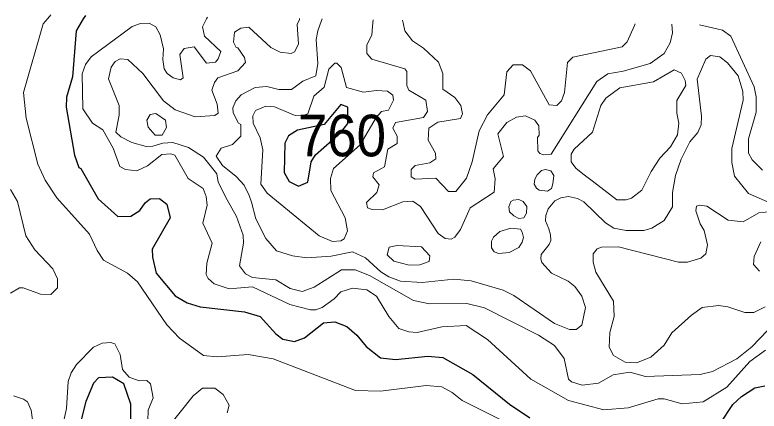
# Model space of a CAD drawing. Extents: x 763.2 to 816.8, y 7896.5 to 7952.7.
# Drawn here: x 786.806 to 789.67, y 7950.803 to 7952.328 of the extents above; entities that cross this region are included whole.
import ezdxf

# ---------------------------------------------------------------- set-up
doc = ezdxf.new("R2010")
doc.units = 0
doc.header["$LTSCALE"] = 0.064
doc.layers.add('1', color=7, linetype='Continuous', lineweight=25)
doc.layers.add('2', color=7, linetype='Continuous', lineweight=13)
doc.layers.add('21', color=7, linetype='Continuous')

msp = doc.modelspace()

# ---------------------------------------------------------------- linework, layer by layer
at = {"layer": '1'}
for points in [[(787.0772, 7952.3255), (787.0692, 7952.3123), (787.0414, 7952.2665), (787.0274, 7952.0889), (787.0047, 7952.0102), (787.0033, 7951.9718), (787.0356, 7951.788), (787.0519, 7951.7396), (787.0597, 7951.7357), (787.126, 7951.6198), (787.2023, 7951.5511), (787.2526, 7951.5535), (787.2868, 7951.5745), (787.3072, 7951.6042), (787.3262, 7951.6192), (787.3629, 7951.6205), (787.3908, 7951.5992), (787.4036, 7951.5467), (787.3345, 7951.4255), (787.3351, 7951.3956), (787.35, 7951.3341), (787.4224, 7951.2465), (787.469, 7951.2196), (787.5185, 7951.2036), (787.6901, 7951.1852), (787.7504, 7951.1664), (787.8102, 7951.0999), (787.8366, 7951.0794), (787.8825, 7951.071), (787.9201, 7951.0852), (787.9931, 7951.1428), (788.0378, 7951.1459), (788.0828, 7951.1282), (788.1223, 7951.0948), (788.1582, 7951.051), (788.2129, 7951.0081), (788.2704, 7951.0013), (788.395, 7951.0143), (788.4528, 7951.0093), (788.5677, 7950.9437), (788.7088, 7950.8291), (788.7878, 7950.7764)], [(787.2527, 7950.7518), (787.2527, 7950.8295), (787.2248, 7950.9074), (787.1821, 7950.9337), (787.1272, 7950.9304), (787.1088, 7950.91), (787.079, 7950.8393), (787.0379, 7950.6778)], [(789.521, 7950.7564), (789.5687, 7950.8285), (789.6025, 7950.8594), (789.6541, 7950.8927), (789.6916, 7950.9004)]]:
    msp.add_lwpolyline(points, dxfattribs=at)
msp.add_lwpolyline([(788.0592, 7951.873), (788.0873, 7951.9094), (788.087, 7951.9727), (788.0605, 7951.982), (787.9956, 7951.9053), (787.894, 7951.8835), (787.8589, 7951.8622), (787.8444, 7951.8341), (787.8427, 7951.7204), (787.8619, 7951.6861), (787.8979, 7951.668), (787.9327, 7951.6832), (787.9457, 7951.7619), (787.9625, 7951.7891)], close=True, dxfattribs=at)
at = {"layer": '2'}
for points in [[(786.9448, 7952.3275), (786.9328, 7952.3139), (786.9146, 7952.2933), (786.8389, 7952.0284), (786.8487, 7951.9305), (786.8948, 7951.7524), (786.9218, 7951.692), (786.9672, 7951.6233), (787.093, 7951.4832), (787.122, 7951.4202), (787.1474, 7951.3831), (787.2392, 7951.3335), (787.278, 7951.2997), (787.3911, 7951.1345), (787.4399, 7951.0839), (787.5318, 7951.0163), (787.5849, 7951.0112), (787.704, 7951.0209), (787.8, 7951.0042), (788.1164, 7950.8825), (788.2127, 7950.8797), (788.3888, 7950.9009), (788.4487, 7950.8961), (788.4894, 7950.8743), (788.5273, 7950.8431), (788.7091, 7950.753)], [(788.2444, 7951.1666), (788.1971, 7951.2448), (788.1602, 7951.2692), (788.1054, 7951.2757), (788.0599, 7951.2615), (788.0346, 7951.2345), (787.9884, 7951.2018), (787.9636, 7951.1921), (787.9439, 7951.1919), (787.8644, 7951.2133), (787.7203, 7951.2803), (787.6302, 7951.2738), (787.5726, 7951.2919), (787.5502, 7951.3124), (787.5423, 7951.3283), (787.5451, 7951.372), (787.5652, 7951.4486), (787.5293, 7951.5265), (787.5454, 7951.5952), (787.5422, 7951.629), (787.5301, 7951.6589), (787.4726, 7951.6972), (787.4208, 7951.7879), (787.4064, 7951.7927), (787.372, 7951.7902), (787.3158, 7951.7465), (787.2755, 7951.7279), (787.2315, 7951.7322), (787.2103, 7951.7445), (787.1838, 7951.8147), (787.1439, 7951.8851), (787.104, 7951.9113), (787.0676, 7951.9656), (787.0647, 7952.1007), (787.0777, 7952.136), (787.0994, 7952.1658), (787.2574, 7952.2827), (787.2892, 7952.2946), (787.3226, 7952.2959), (787.3485, 7952.2815), (787.3649, 7952.2513), (787.3776, 7952.1967), (787.3748, 7952.1553), (787.3799, 7952.12), (787.3915, 7952.102), (787.4146, 7952.0849), (787.4426, 7952.0778), (787.4534, 7952.0852), (787.4403, 7952.1745), (787.4576, 7952.1984), (787.4955, 7952.2041), (787.5436, 7952.1423), (787.5779, 7952.1452), (787.5888, 7952.1581), (787.598, 7952.1872), (787.5355, 7952.2462), (787.5277, 7952.2813), (787.5439, 7952.3128), (787.5468, 7952.3185)], [(787.9017, 7952.3131), (787.9006, 7952.3102), (787.8928, 7952.2902), (787.8971, 7952.2142), (787.8824, 7952.1851), (787.8693, 7952.1789), (787.8272, 7952.1839), (787.7907, 7952.2014), (787.7063, 7952.2796), (787.6755, 7952.2763), (787.651, 7952.2613), (787.6478, 7952.2221), (787.6571, 7952.2017), (787.664, 7952.2002), (787.6896, 7952.1635), (787.6931, 7952.1441), (787.6636, 7952.1122), (787.5875, 7952.0848), (787.5735, 7952.0677), (787.5636, 7952.0377), (787.5845, 7951.9838), (787.5878, 7951.9499), (787.5749, 7951.9398), (787.5003, 7951.9349), (787.4222, 7951.9627), (787.3782, 7951.997), (787.298, 7952.1018), (787.2405, 7952.1559), (787.2114, 7952.1582), (787.1924, 7952.1481), (787.1759, 7952.1269), (787.1661, 7952.0813), (787.2068, 7951.9791), (787.2069, 7951.9411), (787.1938, 7951.8762), (787.2134, 7951.8579), (787.2563, 7951.8362), (787.3105, 7951.8204), (787.3365, 7951.8217), (787.3753, 7951.8344), (787.4133, 7951.8361), (787.4738, 7951.8176), (787.5322, 7951.7801), (787.5833, 7951.7152), (787.5883, 7951.6838), (787.6228, 7951.6163), (787.6585, 7951.551), (787.6844, 7951.4796), (787.6861, 7951.4486), (787.6707, 7951.3612), (787.6936, 7951.3313), (787.7201, 7951.3163), (787.81, 7951.3084), (787.865, 7951.2739), (787.9109, 7951.2627), (787.9578, 7951.2797), (788.0634, 7951.3461), (788.1152, 7951.3463), (788.1706, 7951.3246), (788.3398, 7951.228), (788.4019, 7951.215), (788.5447, 7951.2165), (788.613, 7951.2003), (788.8215, 7951.0946), (788.8821, 7951.0547), (788.9198, 7951.0048), (788.9362, 7950.926), (788.9476, 7950.9148), (788.9892, 7950.9027), (789.0519, 7950.9096), (789.1084, 7950.942), (789.1721, 7950.9519), (789.2324, 7950.9355), (789.4438, 7950.9436), (789.4913, 7950.9553), (789.5844, 7951.0042), (789.642, 7951.0501), (789.7033, 7951.1146)], [(788.9065, 7951.6235), (788.8844, 7951.6116), (788.8583, 7951.5807), (788.8492, 7951.555), (788.8479, 7951.5348), (788.861, 7951.5036), (788.8674, 7951.4811), (788.8684, 7951.4592), (788.8615, 7951.4442), (788.831, 7951.405), (788.8299, 7951.389), (788.8342, 7951.3746), (788.8708, 7951.334), (788.9352, 7951.3023), (788.961, 7951.2817), (788.988, 7951.2449), (789.0013, 7951.2013), (788.9884, 7951.1335), (788.9654, 7951.1165), (788.9404, 7951.1163), (788.8823, 7951.1401), (788.7255, 7951.2477), (788.6847, 7951.2682), (788.5625, 7951.3041), (788.4946, 7951.3103), (788.3738, 7951.2971), (788.2903, 7951.3023), (788.2451, 7951.3188), (788.2144, 7951.3383), (788.1547, 7951.3927), (788.105, 7951.4151), (788.0228, 7951.3991), (787.9295, 7951.3924), (787.8738, 7951.3998), (787.8129, 7951.4197), (787.7711, 7951.4664), (787.7331, 7951.5428), (787.7166, 7951.6072), (787.7072, 7951.6318), (787.6883, 7951.6717), (787.6577, 7951.706), (787.6044, 7951.7475), (787.5809, 7951.7839), (787.6002, 7951.8152), (787.6433, 7951.8289), (787.6757, 7951.8608), (787.6756, 7951.9054), (787.666, 7951.9105), (787.6454, 7951.9503), (787.6441, 7951.9702), (787.6563, 7951.9962), (787.677, 7952.0201), (787.7311, 7952.0482), (787.7749, 7952.0513), (787.8223, 7952.04), (787.8699, 7952.0404), (787.9139, 7952.0728), (787.9643, 7952.0928), (787.9712, 7952.1404), (787.9648, 7952.2329), (787.9712, 7952.2658), (787.986, 7952.3062), (787.9881, 7952.3118)], [(788.1851, 7952.3088), (788.1828, 7952.2837), (788.1796, 7952.2495), (788.1604, 7952.2124), (788.1605, 7952.1783), (788.1795, 7952.1573), (788.3071, 7952.1195), (788.3145, 7952.1092), (788.3147, 7952.0552), (788.3222, 7952.0373), (788.3878, 7951.9989), (788.3936, 7951.9555), (788.3779, 7951.9331), (788.2701, 7951.9137), (788.2605, 7951.8914), (788.2766, 7951.8608), (788.2766, 7951.832), (788.241, 7951.8102), (788.2289, 7951.7429), (788.1863, 7951.7199), (788.1833, 7951.7037), (788.2075, 7951.6729), (788.199, 7951.6438), (788.1592, 7951.6058), (788.1626, 7951.585), (788.1814, 7951.578), (788.2207, 7951.5768), (788.2989, 7951.6077), (788.337, 7951.611), (788.367, 7951.5895), (788.4352, 7951.4856), (788.4612, 7951.4666), (788.4854, 7951.4649), (788.4992, 7951.4718), (788.521, 7951.5018), (788.558, 7951.5844), (788.6501, 7951.6448), (788.6549, 7951.6959), (788.6468, 7951.7352), (788.6857, 7951.7826), (788.6648, 7951.8699), (788.6996, 7951.9138), (788.7363, 7951.9341), (788.7714, 7951.9396), (788.8071, 7951.9219), (788.8224, 7951.9), (788.824, 7951.8643), (788.8174, 7951.8561), (788.818, 7951.8045), (788.8259, 7951.7937), (788.8408, 7951.7887), (788.8694, 7951.7918), (789.046, 7952.0711), (789.0873, 7952.1005), (789.1463, 7952.1107), (789.2504, 7952.1407), (789.3049, 7952.1792), (789.3275, 7952.2204), (789.3367, 7952.2579), (789.3338, 7952.2914)], [(789.1937, 7952.2935), (789.1907, 7952.287), (789.1617, 7952.2244), (789.1426, 7952.2045), (788.9537, 7952.1648), (788.933, 7952.1445), (788.9209, 7952.0285), (788.9093, 7951.9973), (788.8922, 7951.9793), (788.8624, 7951.9809), (788.7901, 7952.1117), (788.7597, 7952.1349), (788.7237, 7952.1347), (788.6995, 7952.1088), (788.689, 7952.0204), (788.6247, 7951.943), (788.5926, 7951.8812), (788.5658, 7951.7615), (788.5443, 7951.6991), (788.5025, 7951.6476), (788.4745, 7951.6483), (788.4263, 7951.6993), (788.3458, 7951.6948), (788.3311, 7951.704), (788.3316, 7951.733), (788.347, 7951.7484), (788.4033, 7951.7579), (788.426, 7951.7735), (788.4245, 7951.7948), (788.3968, 7951.8458), (788.3985, 7951.891), (788.4337, 7951.9151), (788.5207, 7951.9282), (788.528, 7951.9469), (788.5215, 7951.9788), (788.4987, 7952.0097), (788.453, 7952.0421), (788.4524, 7952.1021), (788.4364, 7952.1457), (788.3783, 7952.1996), (788.3356, 7952.2279), (788.3066, 7952.2656), (788.2999, 7952.2963), (788.2975, 7952.3071)], [(789.4404, 7952.2898), (789.5073, 7952.2744), (789.5295, 7952.2693), (789.5614, 7952.2456), (789.6509, 7952.0508), (789.6588, 7952.0126), (789.6589, 7951.9536), (789.6294, 7951.8509), (789.6294, 7951.7948), (789.643, 7951.7701), (789.6833, 7951.7303)], [(789.7109, 7951.6046), (789.6295, 7951.6406), (789.5754, 7951.7065), (789.5645, 7951.7597), (789.5648, 7951.8137), (789.6081, 7951.9995), (789.6079, 7952.0321), (789.5896, 7952.0924), (789.5488, 7952.1434), (789.5185, 7952.1666), (789.4827, 7952.171), (789.4654, 7952.1565), (789.4322, 7952.0796), (789.4485, 7951.9378), (789.4469, 7951.9043), (789.4347, 7951.875), (789.404, 7951.8395), (789.3707, 7951.7726), (789.3484, 7951.7096), (789.337, 7951.6445), (789.3367, 7951.5885), (789.3051, 7951.5364), (789.2574, 7951.5072), (789.2265, 7951.4978), (789.1588, 7951.4977), (789.1114, 7951.5072)], [(786.7896, 7951.256), (786.823, 7951.2771), (786.8382, 7951.2773), (786.904, 7951.253), (786.9445, 7951.2511), (786.9702, 7951.2766), (786.97, 7951.3123), (786.9525, 7951.3506), (786.8824, 7951.4228), (786.8482, 7951.4775), (786.8153, 7951.609), (786.7893, 7951.6559)], [(789.1114, 7951.5072), (789.0794, 7951.5267), (788.995, 7951.6075), (788.9712, 7951.6214), (788.9364, 7951.6289), (788.9065, 7951.6235)], [(789.6939, 7951.2039), (789.6497, 7951.1824), (789.6149, 7951.1823), (789.5498, 7951.2034), (789.5132, 7951.2088), (789.4513, 7951.2014), (789.4093, 7951.1721), (789.3348, 7951.104), (789.3048, 7951.0567), (789.2534, 7951.0106), (789.1983, 7950.9884), (789.1552, 7950.9904), (789.1098, 7951.0167), (789.0924, 7951.0484), (789.0953, 7951.1048), (789.1119, 7951.1663), (789.11, 7951.2254), (789.0417, 7951.3368), (789.0315, 7951.3753), (789.0315, 7951.4085), (789.0474, 7951.4266), (789.0641, 7951.4333), (789.1292, 7951.4351), (789.36, 7951.3761), (789.3941, 7951.3762), (789.446, 7951.3918), (789.4644, 7951.4083), (789.4714, 7951.4422), (789.4588, 7951.4981), (789.4427, 7951.5228), (789.4261, 7951.5735), (789.4292, 7951.5909), (789.4401, 7951.5954), (789.4687, 7951.5908), (789.5514, 7951.5373), (789.6083, 7951.5306), (789.6689, 7951.5652), (789.718, 7951.5709)], [(789.6769, 7951.4535), (789.6508, 7951.3981), (789.6486, 7951.3665), (789.6716, 7951.3408)], [(788.5427, 7951.1321), (788.4486, 7951.1265), (788.3541, 7951.1048), (788.3214, 7951.1077), (788.2839, 7951.12), (788.2444, 7951.1666)], [(789.6946, 7951.037), (789.6344, 7950.993), (789.5461, 7950.8951), (789.4542, 7950.8378), (789.3737, 7950.8304), (789.3047, 7950.8498), (789.2817, 7950.85), (789.1659, 7950.8156), (789.0724, 7950.8074), (788.9359, 7950.8435), (788.7913, 7950.9257), (788.6252, 7951.0785), (788.5427, 7951.1321)], [(787.3172, 7950.7651), (787.3189, 7950.8067), (787.3384, 7950.8531), (787.3279, 7950.9078), (787.3141, 7950.9208), (787.2845, 7950.9193), (787.246, 7950.9327), (787.2204, 7950.9625), (787.2109, 7951.0205), (787.1905, 7951.0614), (787.175, 7951.0669), (787.1423, 7951.0641), (787.1085, 7951.0487), (787.0436, 7950.9825), (787.0227, 7950.9497), (787.0112, 7950.9161), (787.005, 7950.8129), (786.977, 7950.6913)], [(787.6229, 7950.7965), (787.6304, 7950.8258), (787.6079, 7950.8666), (787.5751, 7950.8909), (787.5282, 7950.8909), (787.4922, 7950.8609), (787.3924, 7950.7355)], [(786.889, 7950.6556), (786.8683, 7950.8057), (786.8538, 7950.8379), (786.839, 7950.849), (786.8001, 7950.8613)]]:
    msp.add_lwpolyline(points, dxfattribs=at)
for points in [[(788.0325, 7951.7369), (788.1348, 7951.8274), (788.1964, 7951.9331), (788.2173, 7951.9557), (788.2432, 7951.9604), (788.2634, 7951.9995), (788.26, 7952.0188), (788.2404, 7952.0344), (788.1978, 7952.0366), (788.1471, 7952.0302), (788.0827, 7952.0476), (788.0622, 7952.1249), (788.0452, 7952.1419), (788.0366, 7952.1413), (788.0144, 7952.1192), (787.9961, 7952.0488), (787.9562, 7952.0144), (787.9337, 7951.9473), (787.9103, 7951.9396), (787.8847, 7951.94), (787.8056, 7951.9738), (787.7717, 7951.9757), (787.7314, 7951.9599), (787.7214, 7951.9388), (787.723, 7951.9106), (787.7493, 7951.8542), (787.7607, 7951.8082), (787.7526, 7951.6754), (787.7773, 7951.641), (787.9774, 7951.4771), (788.028, 7951.4551), (788.0601, 7951.458), (788.0737, 7951.4661), (788.0862, 7951.4969), (788.0776, 7951.5466), (788.022, 7951.6518), (788.0202, 7951.6975)], [(788.9471, 7951.7626), (788.9473, 7951.791), (788.9586, 7951.811), (789.0289, 7951.8767), (789.0606, 7951.9785), (789.0801, 7952.0066), (789.1339, 7952.0472), (789.2632, 7952.0695), (789.3434, 7952.1154), (789.3712, 7952.1038), (789.3858, 7952.0751), (789.3877, 7952.0562), (789.3535, 7951.9981), (789.3535, 7951.9489), (789.3616, 7951.9108), (789.356, 7951.866), (789.3295, 7951.8192), (789.288, 7951.7758), (789.2543, 7951.7254), (789.2184, 7951.6523), (789.1784, 7951.6222), (789.1587, 7951.6159), (789.1223, 7951.6161), (789.0274, 7951.6883), (788.9916, 7951.7161), (788.9653, 7951.7381)], [(787.3891, 7951.8944), (787.3861, 7951.9227), (787.3489, 7951.9481), (787.3267, 7951.9438), (787.3142, 7951.9228), (787.3191, 7951.8956), (787.3459, 7951.8642), (787.3723, 7951.8641)], [(788.8799, 7951.7097), (788.8683, 7951.7276), (788.8477, 7951.7326), (788.8325, 7951.7284), (788.8153, 7951.7115), (788.8074, 7951.6952), (788.805, 7951.6763), (788.8128, 7951.661), (788.8242, 7951.653), (788.8552, 7951.6491), (788.8706, 7951.6599), (788.8765, 7951.6769)], [(788.7145, 7951.6092), (788.7238, 7951.6141), (788.7448, 7951.6166), (788.7615, 7951.6097), (788.7762, 7951.5905), (788.7753, 7951.5646), (788.764, 7951.5463), (788.7454, 7951.5438), (788.726, 7951.5544), (788.7099, 7951.5696), (788.7068, 7951.5882)], [(788.6475, 7951.4722), (788.6721, 7951.4935), (788.715, 7951.5072), (788.7516, 7951.5023), (788.7579, 7951.4915), (788.7635, 7951.4709), (788.7582, 7951.4528), (788.7459, 7951.4326), (788.7086, 7951.4124), (788.669, 7951.4091), (788.6502, 7951.4157), (788.6402, 7951.4309), (788.6403, 7951.4564)], [(788.3707, 7951.4348), (788.4028, 7951.4007), (788.4008, 7951.379), (788.3639, 7951.3661), (788.3231, 7951.3645), (788.2642, 7951.38), (788.2392, 7951.4045), (788.2464, 7951.4331), (788.2772, 7951.4399)]]:
    msp.add_lwpolyline(points, close=True, dxfattribs=at)

# ---------------------------------------------------------------- texts
at = {"layer": '21', "width": 0.95}
msp.add_text('760', height=0.16, dxfattribs=at).set_placement((787.895, 7951.7832))

doc.saveas('drawing.dxf')
